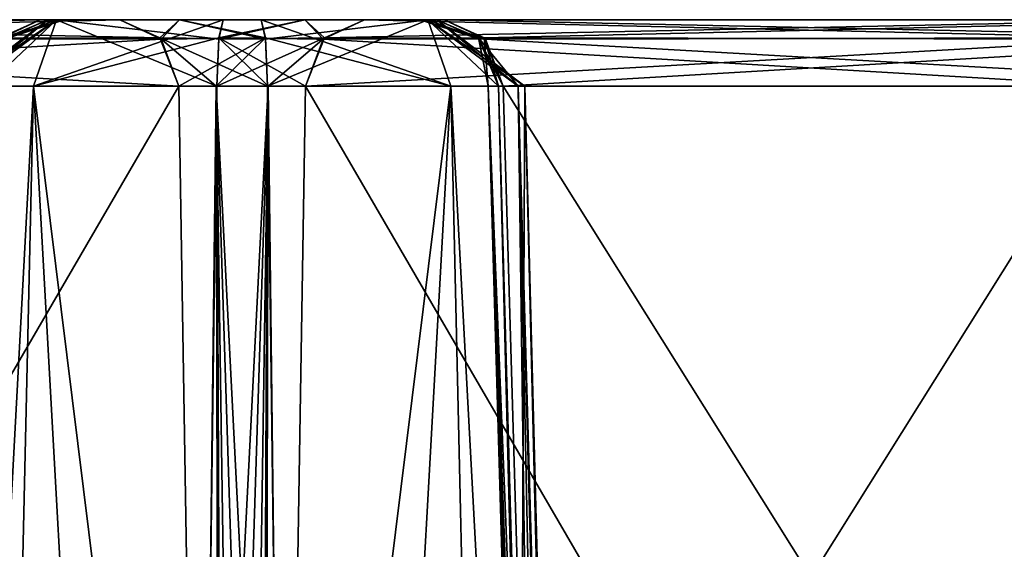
# Model space of a CAD drawing. Header units: inches. Extents: x -9.1 to 9.1, y -2.2 to 4.3.
# Tile 331 of 656: x -5.598 to -5.165, y 0.617 to 0.85. Entities that reach past the tile are written whole.
import ezdxf

# ---------------------------------------------------------------- set-up
doc = ezdxf.new("R2010")
doc.units = ezdxf.units.IN
doc.header["$LTSCALE"] = 81.481481
doc.header["$MEASUREMENT"] = 0
for name, color, linetype in [('7429', 7, 'CONTINUOUS'), ('7430', 7, 'CONTINUOUS'), ('7431', 7, 'CONTINUOUS'), ('7432', 7, 'CONTINUOUS'), ('7433', 7, 'CONTINUOUS'), ('7434', 7, 'CONTINUOUS'), ('7435', 7, 'CONTINUOUS'), ('7436', 7, 'CONTINUOUS'), ('7444', 7, 'CONTINUOUS'), ('7445', 7, 'CONTINUOUS'), ('7446', 7, 'CONTINUOUS'), ('7447', 7, 'CONTINUOUS'), ('7448', 7, 'CONTINUOUS'), ('7449', 7, 'CONTINUOUS'), ('7457', 7, 'CONTINUOUS'), ('7458', 7, 'CONTINUOUS'), ('7459', 7, 'CONTINUOUS'), ('7460', 7, 'CONTINUOUS'), ('7461', 7, 'CONTINUOUS'), ('7468', 7, 'CONTINUOUS'), ('7469', 7, 'CONTINUOUS'), ('7470', 7, 'CONTINUOUS'), ('7471', 7, 'CONTINUOUS'), ('7472', 7, 'CONTINUOUS'), ('7474', 7, 'CONTINUOUS'), ('7475', 7, 'CONTINUOUS'), ('7476', 7, 'CONTINUOUS'), ('7478', 7, 'CONTINUOUS'), ('7542', 7, 'CONTINUOUS'), ('7543', 7, 'CONTINUOUS'), ('7544', 7, 'CONTINUOUS'), ('7545', 7, 'CONTINUOUS'), ('7583', 7, 'CONTINUOUS'), ('7584', 7, 'CONTINUOUS'), ('7585', 7, 'CONTINUOUS'), ('7586', 7, 'CONTINUOUS'), ('7587', 7, 'CONTINUOUS')]:
    doc.layers.add(name, color=color, linetype=linetype)

msp = doc.modelspace()

# ---------------------------------------------------------------- linework, layer by layer
at = {"layer": '7429', "linetype": 'Continuous'}
for points in [[(-5.52776, 0.82079, 1.94948), (-5.51827, 0.2357, 1.96368), (-5.51138, 0.82088, 1.93234), (-5.52776, 0.82079, 1.94948)], [(-5.50869, -0.355, 1.97802), (-5.51138, 0.82088, 1.93234), (-5.51827, 0.2357, 1.96368), (-5.50869, -0.355, 1.97802)], [(-5.49397, -0.3552, 1.96201), (-5.47384, -0.355, 1.95375), (-5.51138, 0.82088, 1.93234), (-5.49397, -0.3552, 1.96201)], [(-5.47384, -0.355, 1.95375), (-5.48136, 0.2322, 1.93935), (-5.51138, 0.82088, 1.93234), (-5.47384, -0.355, 1.95375)], [(-5.50869, -0.355, 1.97802), (-5.49397, -0.3552, 1.96201), (-5.51138, 0.82088, 1.93234), (-5.50869, -0.355, 1.97802)], [(-5.48136, 0.2322, 1.93935), (-5.48893, 0.82079, 1.92469), (-5.51138, 0.82088, 1.93234), (-5.48136, 0.2322, 1.93935)]]:
    msp.add_3dface(points, dxfattribs=at)
at = {"layer": '7430', "linetype": 'Continuous'}
for points in [[(-5.55374, 0.85, 1.93449), (-5.5356, 0.84148, 1.94496), (-5.5275, 0.85, 1.90708), (-5.55374, 0.85, 1.93449)], [(-5.5356, 0.84148, 1.94496), (-5.4898, 0.84211, 1.91502), (-5.5275, 0.85, 1.90708), (-5.5356, 0.84148, 1.94496)], [(-5.4898, 0.84211, 1.91502), (-5.4916, 0.85, 1.89482), (-5.5275, 0.85, 1.90708), (-5.4898, 0.84211, 1.91502)], [(-5.52776, 0.82079, 1.94948), (-5.4898, 0.84211, 1.91502), (-5.5356, 0.84148, 1.94496), (-5.52776, 0.82079, 1.94948)], [(-5.4898, 0.84211, 1.91502), (-5.52776, 0.82079, 1.94948), (-5.51138, 0.82088, 1.93234), (-5.4898, 0.84211, 1.91502)], [(-5.48893, 0.82079, 1.92469), (-5.4898, 0.84211, 1.91502), (-5.51138, 0.82088, 1.93234), (-5.48893, 0.82079, 1.92469)]]:
    msp.add_3dface(points, dxfattribs=at)
at = {"layer": '7431', "linetype": 'Continuous'}
for points in [[(-5.89368, 0.84211, 2.56385), (-5.55374, 0.85, 1.93449), (-5.91124, 0.85, 2.55371), (-5.89368, 0.84211, 2.56385)], [(-5.5356, 0.84148, 1.94496), (-5.55374, 0.85, 1.93449), (-5.89368, 0.84211, 2.56385), (-5.5356, 0.84148, 1.94496)], [(-5.88527, 0.82079, 2.5687), (-5.5356, 0.84148, 1.94496), (-5.89368, 0.84211, 2.56385), (-5.88527, 0.82079, 2.5687)], [(-5.52776, 0.82079, 1.94948), (-5.5356, 0.84148, 1.94496), (-5.88527, 0.82079, 2.5687), (-5.52776, 0.82079, 1.94948)]]:
    msp.add_3dface(points, dxfattribs=at)
at = {"layer": '7432', "linetype": 'Continuous'}
for points in [[(-5.02776, 0.82079, 1.08346), (-5.38527, 0.82079, 1.70268), (-5.36822, 0.2357, 1.7038), (-5.02776, 0.82079, 1.08346)], [(-5.01827, 0.2357, 1.09766), (-5.02776, 0.82079, 1.08346), (-5.36822, 0.2357, 1.7038), (-5.01827, 0.2357, 1.09766)]]:
    msp.add_3dface(points, dxfattribs=at)
at = {"layer": '7433', "linetype": 'Continuous'}
for points in [[(-5.52776, 0.82079, 1.94948), (-5.88527, 0.82079, 2.5687), (-5.86822, 0.2357, 2.56982), (-5.52776, 0.82079, 1.94948)], [(-5.51827, 0.2357, 1.96368), (-5.52776, 0.82079, 1.94948), (-5.86822, 0.2357, 2.56982), (-5.51827, 0.2357, 1.96368)]]:
    msp.add_3dface(points, dxfattribs=at)
at = {"layer": '7434', "linetype": 'Continuous'}
for points in [[(-5.39368, 0.84211, 1.69782), (-5.05374, 0.85, 1.06846), (-5.41124, 0.85, 1.68768), (-5.39368, 0.84211, 1.69782)], [(-5.0356, 0.84148, 1.07893), (-5.05374, 0.85, 1.06846), (-5.39368, 0.84211, 1.69782), (-5.0356, 0.84148, 1.07893)], [(-5.38527, 0.82079, 1.70268), (-5.0356, 0.84148, 1.07893), (-5.39368, 0.84211, 1.69782), (-5.38527, 0.82079, 1.70268)], [(-5.02776, 0.82079, 1.08346), (-5.0356, 0.84148, 1.07893), (-5.38527, 0.82079, 1.70268), (-5.02776, 0.82079, 1.08346)]]:
    msp.add_3dface(points, dxfattribs=at)
at = {"layer": '7435', "linetype": 'Continuous'}
for points in [[(-5.39368, 0.84211, 1.69782), (-5.41124, 0.85, 1.68768), (-5.42186, 0.85, 1.7241), (-5.39368, 0.84211, 1.69782)], [(-5.39553, 0.84148, 1.75251), (-5.39368, 0.84211, 1.69782), (-5.42186, 0.85, 1.7241), (-5.39553, 0.84148, 1.75251)], [(-5.41453, 0.85, 1.76132), (-5.39553, 0.84148, 1.75251), (-5.42186, 0.85, 1.7241), (-5.41453, 0.85, 1.76132)], [(-5.38732, 0.82079, 1.7487), (-5.39368, 0.84211, 1.69782), (-5.39553, 0.84148, 1.75251), (-5.38732, 0.82079, 1.7487)], [(-5.38527, 0.82079, 1.70268), (-5.39368, 0.84211, 1.69782), (-5.39192, 0.82088, 1.72544), (-5.38527, 0.82079, 1.70268)], [(-5.39368, 0.84211, 1.69782), (-5.38732, 0.82079, 1.7487), (-5.39192, 0.82088, 1.72544), (-5.39368, 0.84211, 1.69782)]]:
    msp.add_3dface(points, dxfattribs=at)
at = {"layer": '7436', "linetype": 'Continuous'}
for points in [[(-5.35753, -0.3552, 1.72568), (-5.35102, -0.355, 1.70493), (-5.39192, 0.82088, 1.72544), (-5.35753, -0.3552, 1.72568)], [(-5.35102, -0.355, 1.70493), (-5.36822, 0.2357, 1.7038), (-5.39192, 0.82088, 1.72544), (-5.35102, -0.355, 1.70493)], [(-5.38732, 0.82079, 1.7487), (-5.35753, -0.3552, 1.72568), (-5.39192, 0.82088, 1.72544), (-5.38732, 0.82079, 1.7487)], [(-5.36822, 0.2357, 1.7038), (-5.38527, 0.82079, 1.70268), (-5.39192, 0.82088, 1.72544), (-5.36822, 0.2357, 1.7038)], [(-5.35753, -0.3552, 1.72568), (-5.38732, 0.82079, 1.7487), (-5.37085, 0.2322, 1.74793), (-5.35753, -0.3552, 1.72568)]]:
    msp.add_3dface(points, dxfattribs=at)
at = {"layer": '7444', "linetype": 'Continuous'}
for points in [[(-5.60632, 0.84211, 1.90413), (-5.58876, 0.85, 1.91427), (-5.57814, 0.85, 1.87785), (-5.60632, 0.84211, 1.90413)], [(-5.60632, 0.84211, 1.90413), (-5.57814, 0.85, 1.87785), (-5.60447, 0.84148, 1.84944), (-5.60632, 0.84211, 1.90413)], [(-5.57814, 0.85, 1.87785), (-5.58547, 0.85, 1.84063), (-5.60447, 0.84148, 1.84944), (-5.57814, 0.85, 1.87785)]]:
    msp.add_3dface(points, dxfattribs=at)
at = {"layer": '7445', "linetype": 'Continuous'}
for points in [[(-5.58156, 0.85, 1.75388), (-5.62421, 0.82079, 1.80097), (-5.62129, 0.82079, 1.82774), (-5.58156, 0.85, 1.75388)], [(-5.62421, 0.82079, 1.80097), (-5.58156, 0.85, 1.75388), (-5.59166, 0.82079, 1.71715), (-5.62421, 0.82079, 1.80097)], [(-5.61268, 0.82079, 1.85325), (-5.58156, 0.85, 1.75388), (-5.62129, 0.82079, 1.82774), (-5.61268, 0.82079, 1.85325)], [(-5.58156, 0.85, 1.75388), (-5.61268, 0.82079, 1.85325), (-5.60447, 0.84148, 1.84944), (-5.58156, 0.85, 1.75388)], [(-5.58547, 0.85, 1.84063), (-5.58156, 0.85, 1.75388), (-5.60447, 0.84148, 1.84944), (-5.58547, 0.85, 1.84063)], [(-5.58156, 0.85, 1.75388), (-5.5084, 0.85, 1.70713), (-5.59166, 0.82079, 1.71715), (-5.58156, 0.85, 1.75388)], [(-5.5084, 0.85, 1.70713), (-5.5102, 0.84211, 1.68693), (-5.59166, 0.82079, 1.71715), (-5.5084, 0.85, 1.70713)], [(-5.5102, 0.84211, 1.68693), (-5.51107, 0.82079, 1.67726), (-5.59166, 0.82079, 1.71715), (-5.5102, 0.84211, 1.68693)]]:
    msp.add_3dface(points, dxfattribs=at)
at = {"layer": '7446', "linetype": 'Continuous'}
for points in [[(-5.40834, 0.82079, 1.8848), (-5.48893, 0.82079, 1.92469), (-5.48136, 0.2322, 1.93935), (-5.40834, 0.82079, 1.8848)], [(-5.47384, -0.355, 1.95375), (-5.40834, 0.82079, 1.8848), (-5.48136, 0.2322, 1.93935), (-5.47384, -0.355, 1.95375)], [(-5.47384, -0.355, 1.95375), (-5.38151, -0.355, 1.9009), (-5.40834, 0.82079, 1.8848), (-5.47384, -0.355, 1.95375)], [(-5.38151, -0.355, 1.9009), (-5.345, -0.355, 1.80097), (-5.40834, 0.82079, 1.8848), (-5.38151, -0.355, 1.9009)], [(-5.345, -0.355, 1.80097), (-5.37579, 0.82079, 1.80097), (-5.40834, 0.82079, 1.8848), (-5.345, -0.355, 1.80097)], [(-5.37085, 0.2322, 1.74793), (-5.38732, 0.82079, 1.7487), (-5.37871, 0.82079, 1.77421), (-5.37085, 0.2322, 1.74793)], [(-5.34742, -0.355, 1.77368), (-5.35461, -0.355, 1.74724), (-5.37871, 0.82079, 1.77421), (-5.34742, -0.355, 1.77368)], [(-5.35461, -0.355, 1.74724), (-5.37085, 0.2322, 1.74793), (-5.37871, 0.82079, 1.77421), (-5.35461, -0.355, 1.74724)], [(-5.34742, -0.355, 1.77368), (-5.37871, 0.82079, 1.77421), (-5.37579, 0.82079, 1.80097), (-5.34742, -0.355, 1.77368)], [(-5.345, -0.355, 1.80097), (-5.34742, -0.355, 1.77368), (-5.37579, 0.82079, 1.80097), (-5.345, -0.355, 1.80097)]]:
    msp.add_3dface(points, dxfattribs=at)
at = {"layer": '7447', "linetype": 'Continuous'}
for points in [[(-5.61849, -0.355, 1.70105), (-5.655, -0.355, 1.80097), (-5.59166, 0.82079, 1.71715), (-5.61849, -0.355, 1.70105)], [(-5.655, -0.355, 1.80097), (-5.62421, 0.82079, 1.80097), (-5.59166, 0.82079, 1.71715), (-5.655, -0.355, 1.80097)], [(-5.52616, -0.355, 1.6482), (-5.61849, -0.355, 1.70105), (-5.59166, 0.82079, 1.71715), (-5.52616, -0.355, 1.6482)], [(-5.51864, 0.2322, 1.6626), (-5.52616, -0.355, 1.6482), (-5.59166, 0.82079, 1.71715), (-5.51864, 0.2322, 1.6626)], [(-5.51107, 0.82079, 1.67726), (-5.51864, 0.2322, 1.6626), (-5.59166, 0.82079, 1.71715), (-5.51107, 0.82079, 1.67726)]]:
    msp.add_3dface(points, dxfattribs=at)
at = {"layer": '7448', "linetype": 'Continuous'}
for points in [[(-5.4898, 0.84211, 1.91502), (-5.40834, 0.82079, 1.8848), (-5.4916, 0.85, 1.89482), (-5.4898, 0.84211, 1.91502)], [(-5.4916, 0.85, 1.89482), (-5.40834, 0.82079, 1.8848), (-5.41844, 0.85, 1.84807), (-5.4916, 0.85, 1.89482)], [(-5.38732, 0.82079, 1.7487), (-5.39553, 0.84148, 1.75251), (-5.41844, 0.85, 1.84807), (-5.38732, 0.82079, 1.7487)], [(-5.37871, 0.82079, 1.77421), (-5.38732, 0.82079, 1.7487), (-5.41844, 0.85, 1.84807), (-5.37871, 0.82079, 1.77421)], [(-5.39553, 0.84148, 1.75251), (-5.41453, 0.85, 1.76132), (-5.41844, 0.85, 1.84807), (-5.39553, 0.84148, 1.75251)], [(-5.37579, 0.82079, 1.80097), (-5.37871, 0.82079, 1.77421), (-5.41844, 0.85, 1.84807), (-5.37579, 0.82079, 1.80097)], [(-5.40834, 0.82079, 1.8848), (-5.37579, 0.82079, 1.80097), (-5.41844, 0.85, 1.84807), (-5.40834, 0.82079, 1.8848)], [(-5.48893, 0.82079, 1.92469), (-5.40834, 0.82079, 1.8848), (-5.4898, 0.84211, 1.91502), (-5.48893, 0.82079, 1.92469)]]:
    msp.add_3dface(points, dxfattribs=at)
at = {"layer": '7449', "linetype": 'Continuous'}
for points in [[(-5.58876, 0.85, 1.91427), (-5.94626, 0.85, 2.53349), (-5.55374, 0.85, 1.93449), (-5.58876, 0.85, 1.91427)], [(-5.55374, 0.85, 1.93449), (-5.94626, 0.85, 2.53349), (-5.91124, 0.85, 2.55371), (-5.55374, 0.85, 1.93449)], [(-5.94626, 0.85, -2.53154), (-5.58876, 0.85, -1.91232), (-5.55374, 0.85, -1.93254), (-5.94626, 0.85, -2.53154)], [(-5.91124, 0.85, -2.55176), (-5.94626, 0.85, -2.53154), (-5.55374, 0.85, -1.93254), (-5.91124, 0.85, -2.55176)], [(-5.4916, 0.85, 1.89482), (-5.58876, 0.85, 1.91427), (-5.5275, 0.85, 1.90708), (-5.4916, 0.85, 1.89482)], [(-5.58876, 0.85, 1.91427), (-5.4916, 0.85, 1.89482), (-5.57814, 0.85, 1.87785), (-5.58876, 0.85, 1.91427)], [(-5.58876, 0.85, 1.91427), (-5.55374, 0.85, 1.93449), (-5.5275, 0.85, 1.90708), (-5.58876, 0.85, 1.91427)], [(-5.58876, 0.85, -1.91232), (-5.57814, 0.85, -1.8759), (-5.52751, 0.85, -1.90514), (-5.58876, 0.85, -1.91232)], [(-5.55374, 0.85, -1.93254), (-5.58876, 0.85, -1.91232), (-5.52751, 0.85, -1.90514), (-5.55374, 0.85, -1.93254)], [(-5.41844, 0.85, 1.84807), (-5.41453, 0.85, 1.76132), (-5.58547, 0.85, 1.84063), (-5.41844, 0.85, 1.84807)], [(-5.58547, 0.85, 1.84063), (-5.41453, 0.85, 1.76132), (-5.58156, 0.85, 1.75388), (-5.58547, 0.85, 1.84063)], [(-5.57814, 0.85, 1.87785), (-5.41844, 0.85, 1.84807), (-5.58547, 0.85, 1.84063), (-5.57814, 0.85, 1.87785)], [(-5.58547, 0.85, -1.83868), (-5.58156, 0.85, -1.75194), (-5.41453, 0.85, -1.75937), (-5.58547, 0.85, -1.83868)], [(-5.57814, 0.85, -1.8759), (-5.58547, 0.85, -1.83868), (-5.41844, 0.85, -1.84611), (-5.57814, 0.85, -1.8759)], [(-5.41844, 0.85, -1.84611), (-5.58547, 0.85, -1.83868), (-5.41453, 0.85, -1.75937), (-5.41844, 0.85, -1.84611)], [(-5.41453, 0.85, 1.76132), (-5.42186, 0.85, 1.7241), (-5.58156, 0.85, 1.75388), (-5.41453, 0.85, 1.76132)], [(-5.58156, 0.85, 1.75388), (-5.42186, 0.85, 1.7241), (-5.5084, 0.85, 1.70713), (-5.58156, 0.85, 1.75388)], [(-5.58156, 0.85, -1.75194), (-5.5084, 0.85, -1.70518), (-5.42186, 0.85, -1.72215), (-5.58156, 0.85, -1.75194)], [(-5.41453, 0.85, -1.75937), (-5.58156, 0.85, -1.75194), (-5.42186, 0.85, -1.72215), (-5.41453, 0.85, -1.75937)], [(-5.4916, 0.85, 1.89482), (-5.41844, 0.85, 1.84807), (-5.57814, 0.85, 1.87785), (-5.4916, 0.85, 1.89482)], [(-5.52751, 0.85, -1.90514), (-5.57814, 0.85, -1.8759), (-5.4916, 0.85, -1.89287), (-5.52751, 0.85, -1.90514)], [(-5.4916, 0.85, -1.89287), (-5.57814, 0.85, -1.8759), (-5.41844, 0.85, -1.84611), (-5.4916, 0.85, -1.89287)], [(-5.42186, 0.85, 1.7241), (-5.41124, 0.85, 1.68768), (-5.5084, 0.85, 1.70713), (-5.42186, 0.85, 1.7241)], [(-5.5084, 0.85, 1.70713), (-5.41124, 0.85, 1.68768), (-5.4725, 0.85, 1.69486), (-5.5084, 0.85, 1.70713)], [(-5.5084, 0.85, -1.70518), (-5.47249, 0.85, -1.69291), (-5.42186, 0.85, -1.72215), (-5.5084, 0.85, -1.70518)], [(-5.4725, 0.85, 1.69486), (-5.41124, 0.85, 1.68768), (-5.44626, 0.85, 1.66746), (-5.4725, 0.85, 1.69486)], [(-5.47249, 0.85, -1.69291), (-5.44626, 0.85, -1.66551), (-5.41124, 0.85, -1.68573), (-5.47249, 0.85, -1.69291)], [(-5.42186, 0.85, -1.72215), (-5.47249, 0.85, -1.69291), (-5.41124, 0.85, -1.68573), (-5.42186, 0.85, -1.72215)], [(-5.41124, 0.85, 1.68768), (-5.05374, 0.85, 1.06846), (-5.44626, 0.85, 1.66746), (-5.41124, 0.85, 1.68768)], [(-5.44626, 0.85, 1.66746), (-5.05374, 0.85, 1.06846), (-5.08876, 0.85, 1.04824), (-5.44626, 0.85, 1.66746)], [(-5.44626, 0.85, -1.66551), (-5.08876, 0.85, -1.04629), (-5.05374, 0.85, -1.06651), (-5.44626, 0.85, -1.66551)], [(-5.41124, 0.85, -1.68573), (-5.44626, 0.85, -1.66551), (-5.05374, 0.85, -1.06651), (-5.41124, 0.85, -1.68573)]]:
    msp.add_3dface(points, dxfattribs=at)
at = {"layer": '7457', "linetype": 'Continuous'}
for points in [[(-5.86822, 0.2357, -2.56787), (-5.88527, 0.82079, -2.56675), (-5.51827, 0.2357, -1.96174), (-5.86822, 0.2357, -2.56787)], [(-5.88527, 0.82079, -2.56675), (-5.52776, 0.82079, -1.94753), (-5.51827, 0.2357, -1.96174), (-5.88527, 0.82079, -2.56675)]]:
    msp.add_3dface(points, dxfattribs=at)
at = {"layer": '7458', "linetype": 'Continuous'}
for points in [[(-5.36822, 0.2357, -1.70185), (-5.38527, 0.82079, -1.70073), (-5.01827, 0.2357, -1.09571), (-5.36822, 0.2357, -1.70185)], [(-5.38527, 0.82079, -1.70073), (-5.02776, 0.82079, -1.08151), (-5.01827, 0.2357, -1.09571), (-5.38527, 0.82079, -1.70073)]]:
    msp.add_3dface(points, dxfattribs=at)
at = {"layer": '7459', "linetype": 'Continuous'}
for points in [[(-5.91124, 0.85, -2.55176), (-5.55374, 0.85, -1.93254), (-5.53617, 0.84211, -1.94268), (-5.91124, 0.85, -2.55176)], [(-5.8931, 0.84148, -2.56223), (-5.91124, 0.85, -2.55176), (-5.53617, 0.84211, -1.94268), (-5.8931, 0.84148, -2.56223)], [(-5.52776, 0.82079, -1.94753), (-5.8931, 0.84148, -2.56223), (-5.53617, 0.84211, -1.94268), (-5.52776, 0.82079, -1.94753)], [(-5.88527, 0.82079, -2.56675), (-5.8931, 0.84148, -2.56223), (-5.52776, 0.82079, -1.94753), (-5.88527, 0.82079, -2.56675)]]:
    msp.add_3dface(points, dxfattribs=at)
at = {"layer": '7460', "linetype": 'Continuous'}
for points in [[(-5.55374, 0.85, -1.93254), (-5.52751, 0.85, -1.90514), (-5.53617, 0.84211, -1.94268), (-5.55374, 0.85, -1.93254)], [(-5.53617, 0.84211, -1.94268), (-5.52751, 0.85, -1.90514), (-5.48974, 0.84148, -1.91373), (-5.53617, 0.84211, -1.94268)], [(-5.52751, 0.85, -1.90514), (-5.4916, 0.85, -1.89287), (-5.48974, 0.84148, -1.91373), (-5.52751, 0.85, -1.90514)], [(-5.52776, 0.82079, -1.94753), (-5.53617, 0.84211, -1.94268), (-5.51138, 0.82088, -1.93039), (-5.52776, 0.82079, -1.94753)], [(-5.53617, 0.84211, -1.94268), (-5.48893, 0.82079, -1.92274), (-5.51138, 0.82088, -1.93039), (-5.53617, 0.84211, -1.94268)], [(-5.48893, 0.82079, -1.92274), (-5.53617, 0.84211, -1.94268), (-5.48974, 0.84148, -1.91373), (-5.48893, 0.82079, -1.92274)]]:
    msp.add_3dface(points, dxfattribs=at)
at = {"layer": '7461', "linetype": 'Continuous'}
for points in [[(-5.51827, 0.2357, -1.96174), (-5.52776, 0.82079, -1.94753), (-5.51138, 0.82088, -1.93039), (-5.51827, 0.2357, -1.96174)], [(-5.50869, -0.355, -1.97607), (-5.51827, 0.2357, -1.96174), (-5.51138, 0.82088, -1.93039), (-5.50869, -0.355, -1.97607)], [(-5.49397, -0.3552, -1.96006), (-5.50869, -0.355, -1.97607), (-5.51138, 0.82088, -1.93039), (-5.49397, -0.3552, -1.96006)], [(-5.48893, 0.82079, -1.92274), (-5.49397, -0.3552, -1.96006), (-5.51138, 0.82088, -1.93039), (-5.48893, 0.82079, -1.92274)], [(-5.49397, -0.3552, -1.96006), (-5.48893, 0.82079, -1.92274), (-5.48136, 0.2322, -1.9374), (-5.49397, -0.3552, -1.96006)]]:
    msp.add_3dface(points, dxfattribs=at)
at = {"layer": '7468', "linetype": 'Continuous'}
for points in [[(-5.50603, -0.3552, -1.63799), (-5.51107, 0.82079, -1.67531), (-5.51864, 0.2322, -1.66065), (-5.50603, -0.3552, -1.63799)], [(-5.51107, 0.82079, -1.67531), (-5.50603, -0.3552, -1.63799), (-5.48862, 0.82088, -1.66766), (-5.51107, 0.82079, -1.67531)], [(-5.50603, -0.3552, -1.63799), (-5.49131, -0.355, -1.62198), (-5.48862, 0.82088, -1.66766), (-5.50603, -0.3552, -1.63799)], [(-5.49131, -0.355, -1.62198), (-5.48173, 0.2357, -1.63632), (-5.48862, 0.82088, -1.66766), (-5.49131, -0.355, -1.62198)], [(-5.48173, 0.2357, -1.63632), (-5.47224, 0.82079, -1.65052), (-5.48862, 0.82088, -1.66766), (-5.48173, 0.2357, -1.63632)]]:
    msp.add_3dface(points, dxfattribs=at)
at = {"layer": '7469', "linetype": 'Continuous'}
for points in [[(-5.47249, 0.85, -1.69291), (-5.5084, 0.85, -1.70518), (-5.51026, 0.84148, -1.68432), (-5.47249, 0.85, -1.69291)], [(-5.46383, 0.84211, -1.65537), (-5.47249, 0.85, -1.69291), (-5.51026, 0.84148, -1.68432), (-5.46383, 0.84211, -1.65537)], [(-5.44626, 0.85, -1.66551), (-5.47249, 0.85, -1.69291), (-5.46383, 0.84211, -1.65537), (-5.44626, 0.85, -1.66551)], [(-5.51107, 0.82079, -1.67531), (-5.46383, 0.84211, -1.65537), (-5.51026, 0.84148, -1.68432), (-5.51107, 0.82079, -1.67531)], [(-5.46383, 0.84211, -1.65537), (-5.51107, 0.82079, -1.67531), (-5.48862, 0.82088, -1.66766), (-5.46383, 0.84211, -1.65537)], [(-5.47224, 0.82079, -1.65052), (-5.46383, 0.84211, -1.65537), (-5.48862, 0.82088, -1.66766), (-5.47224, 0.82079, -1.65052)]]:
    msp.add_3dface(points, dxfattribs=at)
at = {"layer": '7470', "linetype": 'Continuous'}
for points in [[(-5.58156, 0.85, -1.75194), (-5.58547, 0.85, -1.83868), (-5.62421, 0.82079, -1.79903), (-5.58156, 0.85, -1.75194)], [(-5.58156, 0.85, -1.75194), (-5.62421, 0.82079, -1.79903), (-5.59166, 0.82079, -1.7152), (-5.58156, 0.85, -1.75194)], [(-5.62421, 0.82079, -1.79903), (-5.58547, 0.85, -1.83868), (-5.62129, 0.82079, -1.82579), (-5.62421, 0.82079, -1.79903)], [(-5.62129, 0.82079, -1.82579), (-5.58547, 0.85, -1.83868), (-5.60387, 0.84211, -1.84721), (-5.62129, 0.82079, -1.82579)], [(-5.51107, 0.82079, -1.67531), (-5.58156, 0.85, -1.75194), (-5.59166, 0.82079, -1.7152), (-5.51107, 0.82079, -1.67531)], [(-5.5084, 0.85, -1.70518), (-5.58156, 0.85, -1.75194), (-5.51026, 0.84148, -1.68432), (-5.5084, 0.85, -1.70518)], [(-5.58156, 0.85, -1.75194), (-5.51107, 0.82079, -1.67531), (-5.51026, 0.84148, -1.68432), (-5.58156, 0.85, -1.75194)]]:
    msp.add_3dface(points, dxfattribs=at)
at = {"layer": '7471', "linetype": 'Continuous'}
for points in [[(-5.62421, 0.82079, -1.79903), (-5.61849, -0.355, -1.6991), (-5.59166, 0.82079, -1.7152), (-5.62421, 0.82079, -1.79903)], [(-5.61849, -0.355, -1.6991), (-5.52616, -0.355, -1.64625), (-5.59166, 0.82079, -1.7152), (-5.61849, -0.355, -1.6991)], [(-5.52616, -0.355, -1.64625), (-5.51864, 0.2322, -1.66065), (-5.59166, 0.82079, -1.7152), (-5.52616, -0.355, -1.64625)], [(-5.51864, 0.2322, -1.66065), (-5.51107, 0.82079, -1.67531), (-5.59166, 0.82079, -1.7152), (-5.51864, 0.2322, -1.66065)]]:
    msp.add_3dface(points, dxfattribs=at)
at = {"layer": '7472', "linetype": 'Continuous'}
for points in [[(-5.48136, 0.2322, -1.9374), (-5.48893, 0.82079, -1.92274), (-5.40834, 0.82079, -1.88285), (-5.48136, 0.2322, -1.9374)], [(-5.47384, -0.355, -1.9518), (-5.48136, 0.2322, -1.9374), (-5.40834, 0.82079, -1.88285), (-5.47384, -0.355, -1.9518)], [(-5.38151, -0.355, -1.89895), (-5.47384, -0.355, -1.9518), (-5.40834, 0.82079, -1.88285), (-5.38151, -0.355, -1.89895)], [(-5.38151, -0.355, -1.89895), (-5.40834, 0.82079, -1.88285), (-5.37579, 0.82079, -1.79903), (-5.38151, -0.355, -1.89895)], [(-5.37871, 0.82079, -1.77226), (-5.38732, 0.82079, -1.74675), (-5.37085, 0.2322, -1.74598), (-5.37871, 0.82079, -1.77226)], [(-5.345, -0.355, -1.79903), (-5.38151, -0.355, -1.89895), (-5.37579, 0.82079, -1.79903), (-5.345, -0.355, -1.79903)], [(-5.35461, -0.355, -1.74529), (-5.34742, -0.355, -1.77173), (-5.37871, 0.82079, -1.77226), (-5.35461, -0.355, -1.74529)], [(-5.35461, -0.355, -1.74529), (-5.37871, 0.82079, -1.77226), (-5.37085, 0.2322, -1.74598), (-5.35461, -0.355, -1.74529)], [(-5.34742, -0.355, -1.77173), (-5.345, -0.355, -1.79903), (-5.37871, 0.82079, -1.77226), (-5.34742, -0.355, -1.77173)], [(-5.345, -0.355, -1.79903), (-5.37579, 0.82079, -1.79903), (-5.37871, 0.82079, -1.77226), (-5.345, -0.355, -1.79903)]]:
    msp.add_3dface(points, dxfattribs=at)
at = {"layer": '7474', "linetype": 'Continuous'}
for points in [[(-5.57814, 0.85, -1.8759), (-5.58876, 0.85, -1.91232), (-5.6069, 0.84148, -1.90185), (-5.57814, 0.85, -1.8759)], [(-5.60387, 0.84211, -1.84721), (-5.57814, 0.85, -1.8759), (-5.6069, 0.84148, -1.90185), (-5.60387, 0.84211, -1.84721)], [(-5.58547, 0.85, -1.83868), (-5.57814, 0.85, -1.8759), (-5.60387, 0.84211, -1.84721), (-5.58547, 0.85, -1.83868)]]:
    msp.add_3dface(points, dxfattribs=at)
at = {"layer": '7475', "linetype": 'Continuous'}
for points in [[(-5.58876, 0.85, -1.91232), (-5.94626, 0.85, -2.53154), (-5.96383, 0.84211, -2.5214), (-5.58876, 0.85, -1.91232)], [(-5.6069, 0.84148, -1.90185), (-5.58876, 0.85, -1.91232), (-5.96383, 0.84211, -2.5214), (-5.6069, 0.84148, -1.90185)]]:
    msp.add_3dface(points, dxfattribs=at)
at = {"layer": '7476', "linetype": 'Continuous'}
for points in [[(-5.13178, 0.2357, -1.03018), (-5.11473, 0.82079, -1.0313), (-5.48173, 0.2357, -1.63632), (-5.13178, 0.2357, -1.03018)], [(-5.48173, 0.2357, -1.63632), (-5.11473, 0.82079, -1.0313), (-5.47224, 0.82079, -1.65052), (-5.48173, 0.2357, -1.63632)]]:
    msp.add_3dface(points, dxfattribs=at)
at = {"layer": '7478', "linetype": 'Continuous'}
for points in [[(-5.08876, 0.85, -1.04629), (-5.44626, 0.85, -1.66551), (-5.46383, 0.84211, -1.65537), (-5.08876, 0.85, -1.04629)], [(-5.1069, 0.84148, -1.03582), (-5.08876, 0.85, -1.04629), (-5.46383, 0.84211, -1.65537), (-5.1069, 0.84148, -1.03582)], [(-5.47224, 0.82079, -1.65052), (-5.1069, 0.84148, -1.03582), (-5.46383, 0.84211, -1.65537), (-5.47224, 0.82079, -1.65052)], [(-5.11473, 0.82079, -1.0313), (-5.1069, 0.84148, -1.03582), (-5.47224, 0.82079, -1.65052), (-5.11473, 0.82079, -1.0313)]]:
    msp.add_3dface(points, dxfattribs=at)
at = {"layer": '7542', "linetype": 'Continuous'}
for points in [[(-5.35753, -0.3552, -1.72373), (-5.35461, -0.355, -1.74529), (-5.39192, 0.82088, -1.72349), (-5.35753, -0.3552, -1.72373)], [(-5.35461, -0.355, -1.74529), (-5.37085, 0.2322, -1.74598), (-5.39192, 0.82088, -1.72349), (-5.35461, -0.355, -1.74529)], [(-5.35102, -0.355, -1.70298), (-5.35753, -0.3552, -1.72373), (-5.39192, 0.82088, -1.72349), (-5.35102, -0.355, -1.70298)], [(-5.38527, 0.82079, -1.70073), (-5.36822, 0.2357, -1.70185), (-5.39192, 0.82088, -1.72349), (-5.38527, 0.82079, -1.70073)], [(-5.35102, -0.355, -1.70298), (-5.39192, 0.82088, -1.72349), (-5.36822, 0.2357, -1.70185), (-5.35102, -0.355, -1.70298)], [(-5.37085, 0.2322, -1.74598), (-5.38732, 0.82079, -1.74675), (-5.39192, 0.82088, -1.72349), (-5.37085, 0.2322, -1.74598)]]:
    msp.add_3dface(points, dxfattribs=at)
at = {"layer": '7543', "linetype": 'Continuous'}
for points in [[(-5.41453, 0.85, -1.75937), (-5.42186, 0.85, -1.72215), (-5.39613, 0.84211, -1.75084), (-5.41453, 0.85, -1.75937)], [(-5.42186, 0.85, -1.72215), (-5.41124, 0.85, -1.68573), (-5.3931, 0.84148, -1.6962), (-5.42186, 0.85, -1.72215)], [(-5.39613, 0.84211, -1.75084), (-5.42186, 0.85, -1.72215), (-5.3931, 0.84148, -1.6962), (-5.39613, 0.84211, -1.75084)], [(-5.38732, 0.82079, -1.74675), (-5.39613, 0.84211, -1.75084), (-5.39192, 0.82088, -1.72349), (-5.38732, 0.82079, -1.74675)], [(-5.39613, 0.84211, -1.75084), (-5.38527, 0.82079, -1.70073), (-5.39192, 0.82088, -1.72349), (-5.39613, 0.84211, -1.75084)], [(-5.38527, 0.82079, -1.70073), (-5.39613, 0.84211, -1.75084), (-5.3931, 0.84148, -1.6962), (-5.38527, 0.82079, -1.70073)]]:
    msp.add_3dface(points, dxfattribs=at)
at = {"layer": '7544', "linetype": 'Continuous'}
for points in [[(-5.41124, 0.85, -1.68573), (-5.05374, 0.85, -1.06651), (-5.03617, 0.84211, -1.07665), (-5.41124, 0.85, -1.68573)], [(-5.3931, 0.84148, -1.6962), (-5.41124, 0.85, -1.68573), (-5.03617, 0.84211, -1.07665), (-5.3931, 0.84148, -1.6962)], [(-5.02776, 0.82079, -1.08151), (-5.3931, 0.84148, -1.6962), (-5.03617, 0.84211, -1.07665), (-5.02776, 0.82079, -1.08151)], [(-5.38527, 0.82079, -1.70073), (-5.3931, 0.84148, -1.6962), (-5.02776, 0.82079, -1.08151), (-5.38527, 0.82079, -1.70073)]]:
    msp.add_3dface(points, dxfattribs=at)
at = {"layer": '7545', "linetype": 'Continuous'}
for points in [[(-5.4916, 0.85, -1.89287), (-5.41844, 0.85, -1.84611), (-5.48974, 0.84148, -1.91373), (-5.4916, 0.85, -1.89287)], [(-5.41844, 0.85, -1.84611), (-5.48893, 0.82079, -1.92274), (-5.48974, 0.84148, -1.91373), (-5.41844, 0.85, -1.84611)], [(-5.48893, 0.82079, -1.92274), (-5.41844, 0.85, -1.84611), (-5.40834, 0.82079, -1.88285), (-5.48893, 0.82079, -1.92274)], [(-5.41844, 0.85, -1.84611), (-5.41453, 0.85, -1.75937), (-5.37579, 0.82079, -1.79903), (-5.41844, 0.85, -1.84611)], [(-5.40834, 0.82079, -1.88285), (-5.41844, 0.85, -1.84611), (-5.37579, 0.82079, -1.79903), (-5.40834, 0.82079, -1.88285)], [(-5.37579, 0.82079, -1.79903), (-5.41453, 0.85, -1.75937), (-5.37871, 0.82079, -1.77226), (-5.37579, 0.82079, -1.79903)], [(-5.37871, 0.82079, -1.77226), (-5.41453, 0.85, -1.75937), (-5.39613, 0.84211, -1.75084), (-5.37871, 0.82079, -1.77226)], [(-5.38732, 0.82079, -1.74675), (-5.37871, 0.82079, -1.77226), (-5.39613, 0.84211, -1.75084), (-5.38732, 0.82079, -1.74675)]]:
    msp.add_3dface(points, dxfattribs=at)
at = {"layer": '7583', "linetype": 'Continuous'}
for points in [[(-5.47224, 0.82079, 1.65247), (-5.13178, 0.2357, 1.03213), (-5.48173, 0.2357, 1.63826), (-5.47224, 0.82079, 1.65247)], [(-5.11473, 0.82079, 1.03325), (-5.13178, 0.2357, 1.03213), (-5.47224, 0.82079, 1.65247), (-5.11473, 0.82079, 1.03325)]]:
    msp.add_3dface(points, dxfattribs=at)
at = {"layer": '7584', "linetype": 'Continuous'}
msp.add_3dface([(-5.60632, 0.84211, 1.90413), (-5.94626, 0.85, 2.53349), (-5.58876, 0.85, 1.91427), (-5.60632, 0.84211, 1.90413)], dxfattribs=at)
at = {"layer": '7585', "linetype": 'Continuous'}
for points in [[(-5.44626, 0.85, 1.66746), (-5.10632, 0.84211, 1.0381), (-5.4644, 0.84148, 1.65699), (-5.44626, 0.85, 1.66746)], [(-5.44626, 0.85, 1.66746), (-5.08876, 0.85, 1.04824), (-5.10632, 0.84211, 1.0381), (-5.44626, 0.85, 1.66746)], [(-5.11473, 0.82079, 1.03325), (-5.47224, 0.82079, 1.65247), (-5.4644, 0.84148, 1.65699), (-5.11473, 0.82079, 1.03325)], [(-5.10632, 0.84211, 1.0381), (-5.11473, 0.82079, 1.03325), (-5.4644, 0.84148, 1.65699), (-5.10632, 0.84211, 1.0381)]]:
    msp.add_3dface(points, dxfattribs=at)
at = {"layer": '7586', "linetype": 'Continuous'}
for points in [[(-5.5084, 0.85, 1.70713), (-5.4725, 0.85, 1.69486), (-5.5102, 0.84211, 1.68693), (-5.5084, 0.85, 1.70713)], [(-5.4725, 0.85, 1.69486), (-5.4644, 0.84148, 1.65699), (-5.5102, 0.84211, 1.68693), (-5.4725, 0.85, 1.69486)], [(-5.4725, 0.85, 1.69486), (-5.44626, 0.85, 1.66746), (-5.4644, 0.84148, 1.65699), (-5.4725, 0.85, 1.69486)], [(-5.51107, 0.82079, 1.67726), (-5.5102, 0.84211, 1.68693), (-5.48862, 0.82088, 1.66961), (-5.51107, 0.82079, 1.67726)], [(-5.4644, 0.84148, 1.65699), (-5.47224, 0.82079, 1.65247), (-5.5102, 0.84211, 1.68693), (-5.4644, 0.84148, 1.65699)], [(-5.5102, 0.84211, 1.68693), (-5.47224, 0.82079, 1.65247), (-5.48862, 0.82088, 1.66961), (-5.5102, 0.84211, 1.68693)]]:
    msp.add_3dface(points, dxfattribs=at)
at = {"layer": '7587', "linetype": 'Continuous'}
for points in [[(-5.50603, -0.3552, 1.63994), (-5.52616, -0.355, 1.6482), (-5.48862, 0.82088, 1.66961), (-5.50603, -0.3552, 1.63994)], [(-5.48862, 0.82088, 1.66961), (-5.52616, -0.355, 1.6482), (-5.51864, 0.2322, 1.6626), (-5.48862, 0.82088, 1.66961)], [(-5.51107, 0.82079, 1.67726), (-5.48862, 0.82088, 1.66961), (-5.51864, 0.2322, 1.6626), (-5.51107, 0.82079, 1.67726)], [(-5.49131, -0.355, 1.62393), (-5.50603, -0.3552, 1.63994), (-5.48862, 0.82088, 1.66961), (-5.49131, -0.355, 1.62393)], [(-5.49131, -0.355, 1.62393), (-5.48862, 0.82088, 1.66961), (-5.48173, 0.2357, 1.63826), (-5.49131, -0.355, 1.62393)], [(-5.47224, 0.82079, 1.65247), (-5.48173, 0.2357, 1.63826), (-5.48862, 0.82088, 1.66961), (-5.47224, 0.82079, 1.65247)]]:
    msp.add_3dface(points, dxfattribs=at)

doc.saveas('drawing.dxf')
